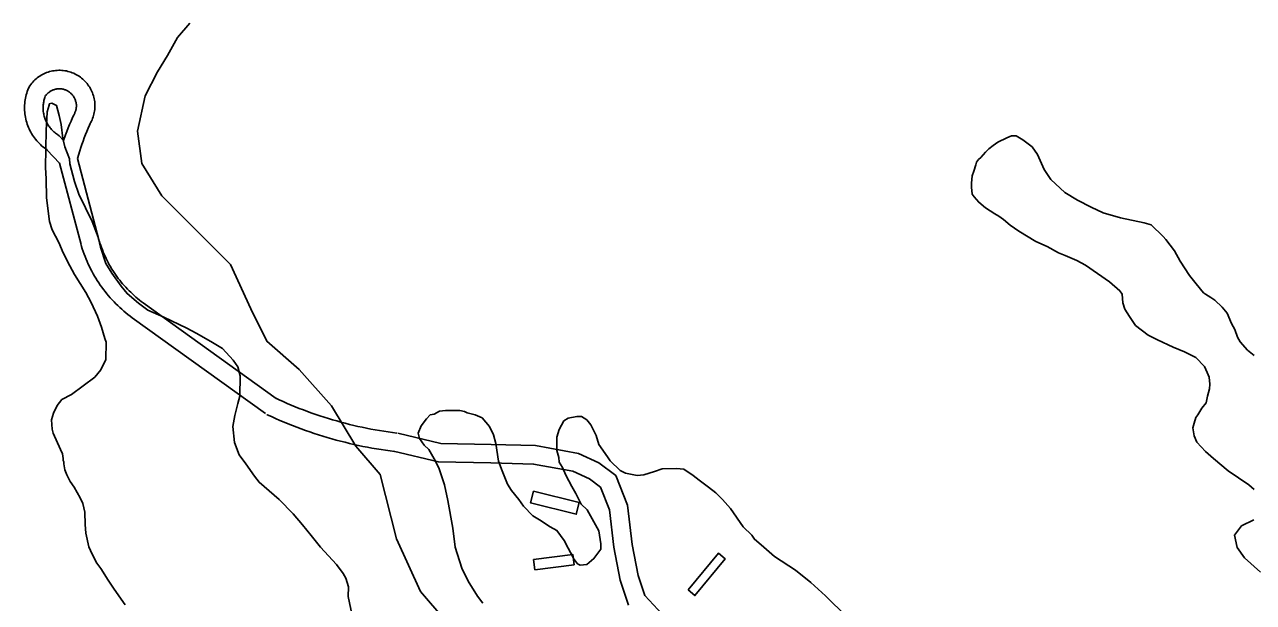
# Model space of a CAD drawing. Extents: x 3355677 to 3393573, y 612928 to 638357.
# Drawn here: x 3383494 to 3385484, y 628181 to 629118 of the extents above; entities that cross this region are included whole.
import ezdxf

# ---------------------------------------------------------------- set-up
doc = ezdxf.new("R2010")
doc.units = 0
for name, color, linetype in [('V-BLDG-OTLN', 7, 'Continuous'), ('V-ROAD-CNTR', 7, 'Continuous'), ('V-SITE-VEGE', 7, 'Continuous'), ('V-TOPO-SHOR', 7, 'Continuous')]:
    doc.layers.add(name, color=color, linetype=linetype)

msp = doc.modelspace()

# ---------------------------------------------------------------- linework, layer by layer
at = {"layer": 'V-BLDG-OTLN'}
for points in [[(3384318.2, 628361.6), (3384392.1, 628343.1), (3384387.4, 628324.3), (3384313.5, 628342.7)], [(3384318.2, 628250.8), (3384381.8, 628259), (3384384, 628242.4), (3384320.4, 628234.2)], [(3384568.4, 628201.6), (3384617.7, 628261.1), (3384628.8, 628251.9), (3384579.6, 628192.4)]]:
    msp.add_lwpolyline(points, close=True, dxfattribs=at)
at = {"layer": 'V-ROAD-CNTR'}
for points in [[(3383600.4, 628957.7), (3383601.1, 628959), (3383602.3, 628961.3), (3383603.3, 628963.5), (3383604.2, 628965.8), (3383605.1, 628968.2), (3383605.8, 628970.6), (3383606.4, 628973), (3383606.9, 628975.4), (3383607.3, 628977.9), (3383607.7, 628980.4), (3383607.9, 628982.9), (3383607.9, 628985.4), (3383607.9, 628987.9), (3383607.8, 628990.4), (3383607.6, 628992.8), (3383607.2, 628995.3), (3383606.8, 628997.8), (3383606.2, 629000.2), (3383605.6, 629002.6), (3383604.8, 629005), (3383604, 629007.3), (3383603, 629009.6), (3383601.9, 629011.9), (3383600.8, 629014.1), (3383599.5, 629016.3), (3383598.2, 629018.4), (3383596.7, 629020.4), (3383595.2, 629022.4), (3383593.6, 629024.3), (3383591.9, 629026.2), (3383590.1, 629027.9), (3383588.3, 629029.6), (3383586.4, 629031.2), (3383584.4, 629032.7), (3383582.4, 629034.2), (3383580.3, 629035.5), (3383578.1, 629036.8), (3383575.9, 629037.9), (3383573.6, 629039), (3383571.3, 629039.9), (3383569, 629040.8), (3383566.6, 629041.6), (3383564.2, 629042.2), (3383561.8, 629042.8), (3383559.3, 629043.2), (3383556.8, 629043.5), (3383554.3, 629043.8), (3383551.8, 629043.9), (3383549.3, 629043.9), (3383546.8, 629043.8), (3383544.4, 629043.6), (3383541.9, 629043.3), (3383539.4, 629042.9), (3383537, 629042.3), (3383534.6, 629041.7), (3383532.2, 629041), (3383529.8, 629040.2), (3383527.5, 629039.2), (3383525.2, 629038.2), (3383523, 629037), (3383520.8, 629035.8), (3383518.7, 629034.5), (3383516.7, 629033.1), (3383514.7, 629031.6), (3383512.7, 629030), (3383510.9, 629028.3), (3383509.1, 629026.6), (3383507.4, 629024.8), (3383505.8, 629022.9), (3383504.2, 629020.9), (3383502.8, 629018.9), (3383501, 629016.2)], [(3383501, 629016.2), (3383499.4, 629012.3), (3383498.5, 629009.7), (3383497.6, 629007), (3383496.8, 629004.2), (3383496.1, 629001.5), (3383495.6, 628998.7), (3383495.1, 628995.9), (3383494.7, 628993.1), (3383494.4, 628990.3), (3383494.2, 628987.5), (3383494.1, 628984.6), (3383494.1, 628981.8), (3383494.2, 628979), (3383494.4, 628976.1), (3383494.7, 628973.3), (3383495, 628970.5), (3383495.5, 628967.7), (3383496.1, 628964.9), (3383496.8, 628962.2), (3383497.6, 628959.5), (3383498.4, 628956.8), (3383499.4, 628954.1), (3383500.4, 628951.4), (3383501.6, 628948.9), (3383502.8, 628946.3), (3383504.1, 628943.8), (3383505.5, 628941.3), (3383507, 628938.9), (3383508.6, 628936.5), (3383510.2, 628934.2), (3383511.9, 628932), (3383513.7, 628929.8), (3383515.6, 628927.7), (3383517.6, 628925.6), (3383519.6, 628923.6), (3383521.7, 628921.7), (3383523.8, 628919.9), (3383526.1, 628918.1), (3383528.3, 628916.4), (3383530.6, 628914.8), (3383530.9, 628914.6)], [(3383573.6, 628971.3), (3383574.7, 628973.2), (3383575.2, 628974.3), (3383575.7, 628975.3), (3383576.2, 628976.5), (3383576.6, 628977.6), (3383576.9, 628978.7), (3383577.2, 628979.9), (3383577.5, 628981.1), (3383577.7, 628982.2), (3383577.8, 628983.4), (3383577.9, 628984.6), (3383577.9, 628985.8), (3383577.9, 628987), (3383577.9, 628988.2), (3383577.8, 628989.4), (3383577.6, 628990.6), (3383577.4, 628991.8), (3383577.1, 628992.9), (3383576.8, 628994.1), (3383576.4, 628995.2), (3383576, 628996.4), (3383575.6, 628997.5), (3383575.1, 628998.6), (3383574.5, 628999.6), (3383573.9, 629000.6), (3383573.3, 629001.7), (3383572.6, 629002.6), (3383571.8, 629003.6), (3383571.1, 629004.5), (3383570.3, 629005.4), (3383569.4, 629006.2), (3383568.5, 629007), (3383567.6, 629007.8), (3383566.7, 629008.5), (3383565.7, 629009.2), (3383564.7, 629009.9), (3383563.6, 629010.5), (3383562.6, 629011), (3383561.5, 629011.5), (3383560.4, 629012), (3383559.2, 629012.4), (3383558.1, 629012.8), (3383557, 629013.1), (3383555.8, 629013.3), (3383554.6, 629013.6), (3383553.4, 629013.7), (3383552.2, 629013.8), (3383551, 629013.9), (3383549.8, 629013.9), (3383548.6, 629013.9), (3383547.4, 629013.8), (3383546.3, 629013.6), (3383545.1, 629013.4), (3383543.9, 629013.2), (3383542.7, 629012.9), (3383541.6, 629012.5), (3383540.5, 629012.1), (3383539.4, 629011.7), (3383538.3, 629011.2), (3383537.2, 629010.6), (3383536.2, 629010), (3383535.1, 629009.4), (3383534.2, 629008.7), (3383533.2, 629008), (3383532.3, 629007.2), (3383531.4, 629006.4), (3383530.5, 629005.6), (3383529.7, 629004.7), (3383528.9, 629003.8), (3383528.2, 629002.9), (3383527.5, 629001.9), (3383527.7, 629002.2)], [(3383527.7, 629002.2), (3383527.5, 629001.7), (3383526.9, 629000), (3383526.3, 628998.3), (3383525.8, 628996.5), (3383525.4, 628994.8), (3383525, 628993), (3383524.7, 628991.3), (3383524.5, 628989.5), (3383524.3, 628987.7), (3383524.1, 628985.9), (3383524.1, 628984.1), (3383524.1, 628982.3), (3383524.1, 628980.5), (3383524.3, 628978.7), (3383524.4, 628976.9), (3383524.7, 628975.1), (3383525, 628973.4), (3383525.4, 628971.6), (3383525.8, 628969.8), (3383526.3, 628968.1), (3383526.8, 628966.4), (3383527.4, 628964.7), (3383528.1, 628963), (3383528.8, 628961.4), (3383529.6, 628959.8), (3383530.4, 628958.2), (3383531.3, 628956.6), (3383532.3, 628955.1), (3383533.3, 628953.6), (3383534.3, 628952.1), (3383535.4, 628950.7), (3383536.6, 628949.3), (3383537.8, 628947.9), (3383539, 628946.6), (3383540.3, 628945.4), (3383541.6, 628944.1), (3383543, 628943), (3383544.4, 628941.8), (3383545.8, 628940.8), (3383547.3, 628939.7), (3383550.3, 628937.8)], [(3383557.3, 628930.3), (3383560.5, 628939.3), (3383562.6, 628944.9), (3383564.8, 628950.6), (3383567, 628956.1), (3383569.4, 628961.7), (3383571.8, 628967.2), (3383573.6, 628971.3)], [(3383579.6, 628901.1), (3383583.3, 628913.2), (3383585.1, 628918.5), (3383586.9, 628923.8), (3383588.7, 628929.1), (3383590.7, 628934.3), (3383592.7, 628939.6), (3383594.8, 628944.7), (3383597, 628949.9), (3383599.2, 628955.1), (3383600.4, 628957.7)], [(3383550.3, 628937.8), (3383557.3, 628930.3)], [(3383530.9, 628914.6), (3383550.6, 628893.5)], [(3383585.5, 628761.3), (3383550.6, 628893.5)], [(3383614.5, 628768.9), (3383579.6, 628901.1)], [(3383668.4, 628642.8), (3383665, 628645.3), (3383661.5, 628648), (3383658.1, 628650.7), (3383654.8, 628653.6), (3383651.5, 628656.4), (3383648.2, 628659.4), (3383645, 628662.4), (3383641.9, 628665.5), (3383638.9, 628668.6), (3383635.9, 628671.8), (3383632.9, 628675), (3383630, 628678.3), (3383627.2, 628681.7), (3383624.5, 628685.1), (3383621.8, 628688.6), (3383619.2, 628692.1), (3383616.7, 628695.7), (3383614.2, 628699.3), (3383611.8, 628702.9), (3383609.5, 628706.7), (3383607.3, 628710.4), (3383605.1, 628714.2), (3383603, 628718), (3383601, 628721.9), (3383599, 628725.9), (3383597.2, 628729.8), (3383595.4, 628733.8), (3383593.7, 628737.8), (3383592, 628741.9), (3383590.5, 628746), (3383589, 628750.1), (3383587.6, 628754.3), (3383586.3, 628758.4), (3383585.6, 628760.8)], [(3383686.3, 628666.8), (3383683.1, 628669.2), (3383680.1, 628671.5), (3383677.2, 628673.9), (3383674.3, 628676.3), (3383671.4, 628678.8), (3383668.6, 628681.4), (3383665.9, 628684), (3383663.2, 628686.6), (3383660.5, 628689.3), (3383657.9, 628692.1), (3383655.4, 628694.9), (3383652.9, 628697.8), (3383650.5, 628700.7), (3383648.1, 628703.6), (3383645.8, 628706.6), (3383643.5, 628709.7), (3383641.3, 628712.8), (3383639.2, 628715.9), (3383637.1, 628719.1), (3383635.1, 628722.3), (3383633.2, 628725.6), (3383631.3, 628728.8), (3383629.5, 628732.2), (3383627.7, 628735.5), (3383626, 628738.9), (3383624.4, 628742.4), (3383622.9, 628745.8), (3383621.4, 628749.3), (3383620, 628752.8), (3383618.6, 628756.4), (3383617.3, 628759.9), (3383616.1, 628763.5), (3383615, 628767.2), (3383614.3, 628769.4)], [(3383901.6, 628511.6), (3383686.1, 628667)], [(3383884, 628487.3), (3383668.5, 628642.6)], [(3384097.1, 628455.8), (3384090, 628456.7), (3384082.9, 628457.7), (3384075.9, 628458.7), (3384068.9, 628459.9), (3384061.9, 628461.1), (3384054.9, 628462.4), (3384047.9, 628463.7), (3384041, 628465.2), (3384034, 628466.7), (3384027.1, 628468.3), (3384020.2, 628469.9), (3384013.3, 628471.7), (3384006.4, 628473.5), (3383999.6, 628475.4), (3383992.8, 628477.4), (3383986, 628479.4), (3383979.2, 628481.5), (3383972.4, 628483.7), (3383965.7, 628486), (3383959, 628488.3), (3383952.3, 628490.8), (3383945.7, 628493.3), (3383939, 628495.8), (3383932.4, 628498.4), (3383925.9, 628501.2), (3383919.3, 628503.9), (3383912.8, 628506.8), (3383906.3, 628509.7), (3383899.9, 628512.7), (3383899.2, 628513)], [(3384093.3, 628426), (3384086, 628427), (3384078.6, 628428), (3384071.3, 628429.1), (3384064, 628430.3), (3384056.6, 628431.5), (3384049.3, 628432.9), (3384042, 628434.3), (3384034.7, 628435.8), (3384027.5, 628437.4), (3384020.2, 628439.1), (3384013, 628440.8), (3384005.8, 628442.6), (3383998.6, 628444.5), (3383991.4, 628446.5), (3383984.3, 628448.6), (3383977.2, 628450.7), (3383970.1, 628453), (3383963, 628455.2), (3383956, 628457.6), (3383948.9, 628460.1), (3383941.9, 628462.6), (3383935, 628465.2), (3383928.1, 628467.9), (3383921.1, 628470.7), (3383914.3, 628473.5), (3383907.4, 628476.4), (3383900.6, 628479.4), (3383893.8, 628482.4), (3383887.1, 628485.6), (3383886.4, 628485.9)], [(3384098.7, 628455.5), (3384168.1, 628438.9), (3384249.9, 628437.4), (3384321.4, 628435.4), (3384390.9, 628422.7), (3384424.2, 628407.4), (3384451.7, 628386.9), (3384470.6, 628338.7), (3384478.2, 628275.2), (3384487.7, 628224.7), (3384498.5, 628192.6), (3384526.8, 628162.3)], [(3384091.7, 628426.3), (3384164.3, 628409), (3384249.2, 628407.4), (3384318.3, 628405.5), (3384381.8, 628393.8), (3384408.8, 628381.4), (3384426.9, 628367.9), (3384441.3, 628331.3), (3384448.5, 628270.6), (3384458.6, 628217.1), (3384472.2, 628176.9)]]:
    msp.add_lwpolyline(points, dxfattribs=at)
at = {"layer": 'V-SITE-VEGE'}
for points in [[(3384024.3, 628160.2), (3384018.1, 628191), (3384018.4, 628206.4), (3384014.2, 628220.7), (3384009.9, 628228.4), (3383999.1, 628242.8), (3383973.2, 628270.6), (3383958.1, 628289.5), (3383944.1, 628307.2), (3383929, 628325), (3383906.3, 628348.3), (3383873.8, 628376.2), (3383866.3, 628386.1), (3383852.3, 628406.1), (3383841.6, 628420.5), (3383834.2, 628440.3), (3383831.3, 628466.7), (3383834.8, 628484.2), (3383839.5, 628503.8), (3383842.9, 628515.8), (3383843.4, 628548.7), (3383839.2, 628563), (3383831.7, 628574.1), (3383814.4, 628593), (3383795.9, 628604.2), (3383772, 628617.7), (3383756.8, 628625.6), (3383719.8, 628643.7), (3383693.6, 628655), (3383678.4, 628666.2), (3383660, 628681.8), (3383650.3, 628694), (3383635.2, 628715), (3383625.6, 628730.5), (3383617.2, 628757), (3383613, 628773.5), (3383603.5, 628798.8), (3383582.2, 628843), (3383574.9, 628863.9), (3383567.6, 628892.5), (3383566.6, 628900.2), (3383559.2, 628920), (3383556.1, 628933.2), (3383553.1, 628956.3), (3383550, 628970.6), (3383545.9, 628987.1), (3383538.3, 628990.5), (3383533.9, 628989.5), (3383533.8, 628987.3), (3383530.4, 628976.4), (3383530.2, 628965.4)], [(3383530.2, 628965.4), (3383528.9, 628946.8), (3383528, 628886.5), (3383528.9, 628867.8), (3383529.5, 628837.1), (3383534.5, 628798.7), (3383538.7, 628785.5), (3383549.3, 628764.5), (3383556.8, 628747.9), (3383567.4, 628727), (3383574.9, 628712.6), (3383593.1, 628683.8), (3383601.7, 628667.3), (3383612.3, 628645.2), (3383618.7, 628627.6), (3383623.9, 628608.9), (3383626, 628603.3), (3383625.6, 628574.8), (3383617.7, 628558.5), (3383607.6, 628546.6), (3383570, 628518.6), (3383554.5, 628510.1), (3383546.7, 628500.3), (3383541, 628488.3), (3383537.6, 628477.4), (3383538.5, 628462), (3383540.6, 628455.4), (3383552.3, 628429), (3383555.4, 628422.3), (3383556.4, 628414.6), (3383556.4, 628411.4), (3383557.5, 628409.2), (3383557.4, 628405.9), (3383559.5, 628396), (3383562.6, 628388.3), (3383568, 628377.2), (3383574.4, 628368.3), (3383584, 628350.7), (3383588.3, 628341.8), (3383591.4, 628327.5), (3383592.2, 628307.8), (3383593.1, 628293.5), (3383598.3, 628271.5), (3383603.6, 628259.4), (3383611, 628245), (3383617.5, 628236.2), (3383629.3, 628217.4), (3383639, 628203), (3383657.2, 628177.5)], [(3385485.2, 628581.4), (3385474.3, 628590.3), (3385462.4, 628603.7), (3385458.2, 628611.4), (3385454, 628623.5), (3385448.6, 628633.5), (3385441.2, 628650), (3385433.6, 628660), (3385421.7, 628671.1), (3385415.2, 628675.6), (3385406.5, 628681.2), (3385403.3, 628683.4), (3385391.4, 628697.9), (3385380.6, 628711.2), (3385365.6, 628734.4), (3385356, 628751), (3385342, 628769.8), (3385337.7, 628774.3), (3385318.2, 628793.2), (3385307.3, 628796.6), (3385269, 628804.8), (3385240.6, 628812.9), (3385221, 628822), (3385199.3, 628833.2), (3385178.6, 628845.6), (3385155.9, 628866.8), (3385145.2, 628883.3), (3385134.5, 628907.6), (3385125.9, 628919.8), (3385110.8, 628931), (3385099.9, 628937.7), (3385092.2, 628937.8), (3385084.5, 628934.6), (3385070.1, 628927.2), (3385062.4, 628921.8), (3385055.7, 628916.4), (3385050.2, 628911), (3385042.4, 628902.3), (3385039, 628899.1), (3385035.7, 628894.8), (3385034.5, 628890.4), (3385031.1, 628880.6), (3385028.8, 628872.9), (3385027.5, 628860.9), (3385027.4, 628854.3), (3385028.4, 628843.3), (3385031.6, 628838.9), (3385039.2, 628830), (3385050, 628821.1), (3385065.2, 628811), (3385071.7, 628807.6), (3385079.3, 628802.1), (3385090.2, 628793.1), (3385104.3, 628783.1), (3385131.4, 628766.2), (3385150, 628758.3), (3385168.5, 628748.2), (3385179.4, 628743.6), (3385197.9, 628735.7), (3385212, 628727.8), (3385251.1, 628700.9), (3385267.4, 628686.5), (3385271.7, 628680.9), (3385272.6, 628666.7), (3385275.7, 628656.7), (3385283.2, 628644.6), (3385292.9, 628630.2), (3385313.5, 628614.5), (3385328.7, 628606.7), (3385353.8, 628595.3), (3385372.3, 628587.4), (3385390.8, 628578.4), (3385404.9, 628563.9), (3385409.1, 628554), (3385412.3, 628546.3), (3385413.2, 628535.3), (3385413.1, 628527.6), (3385409.7, 628515.6), (3385407.3, 628504.7), (3385400.6, 628496), (3385393.9, 628485.1), (3385390.5, 628480.8), (3385388.2, 628472.1), (3385385.9, 628464.4), (3385387.9, 628451.2), (3385392.2, 628441.3), (3385406.2, 628425.7)], [(3384496.8, 628388.2), (3384485.8, 628387.2), (3384467.2, 628390.8), (3384458.5, 628395.3), (3384442.3, 628410.9), (3384438, 628417.5), (3384424, 628437.5), (3384419.8, 628451.8), (3384411.3, 628469.4), (3384404.8, 628477.2), (3384396.1, 628482.8), (3384388.5, 628482.9), (3384374.2, 628479.8), (3384367.5, 628475.5), (3384359.7, 628461.4), (3384356.2, 628449.4), (3384355.9, 628427.5), (3384359, 628416.4), (3384360, 628408.8), (3384365.4, 628399.9), (3384370.7, 628387.8), (3384380.3, 628369), (3384386.7, 628357.9), (3384395.2, 628340.3), (3384405, 628331.4), (3384424.2, 628297.1), (3384427.2, 628276.2), (3384427.1, 628267.5), (3384415.9, 628252.3), (3384404.8, 628242.6), (3384393.8, 628241.6), (3384389.5, 628243.9), (3384383, 628252.7), (3384381.9, 628255), (3384374.5, 628269.3), (3384368.1, 628281.5), (3384356.2, 628298.1), (3384345.4, 628303.7), (3384328, 628314.9), (3384317.1, 628321.7), (3384302, 628337.2), (3384294.5, 628348.3), (3384282.6, 628362.7), (3384276.2, 628372.7), (3384267.7, 628394.7), (3384261.4, 628410.2), (3384257.4, 628438.7), (3384253.2, 628453), (3384246.8, 628466.3), (3384234.9, 628480.7), (3384224, 628485.2), (3384210.9, 628488.7), (3384206.6, 628491), (3384198.9, 628492.2), (3384175.9, 628492.5), (3384166, 628491.5), (3384157.2, 628486.2), (3384150.6, 628485.2), (3384145, 628478.7), (3384136.1, 628467.8), (3384131.5, 628455.8), (3384133.6, 628447), (3384141.1, 628436), (3384148.7, 628429.3), (3384157.2, 628413.8), (3384164.7, 628399.5), (3384174.2, 628371.9), (3384179.3, 628346.6), (3384187.5, 628301.6), (3384191.4, 628270.8), (3384201.9, 628236.7), (3384212.6, 628215.7), (3384227.6, 628191.4), (3384236.2, 628180.3)], [(3385406.2, 628425.7), (3385419.2, 628414.6), (3385443, 628394.5), (3385476.7, 628372.1), (3385485.4, 628364.3)], [(3384825.7, 628157.7), (3384791.1, 628192.2), (3384767.3, 628213.3), (3384742.4, 628233.4), (3384708.7, 628255.8), (3384687, 628274.8), (3384676.2, 628283.7), (3384671.9, 628290.3), (3384657.8, 628303.7), (3384637.4, 628333.6), (3384624.5, 628348), (3384613.7, 628359.1), (3384601.7, 628368.1), (3384586.5, 628379.2), (3384576.8, 628387.1), (3384561.6, 628397.1), (3384549.5, 628398.4), (3384526.5, 628397.6), (3384514.4, 628393.4), (3384496.8, 628388.2)], [(3385484.7, 628315), (3385464.8, 628305.4), (3385453.6, 628290.2), (3385457.7, 628270.4), (3385469.6, 628253.8), (3385495.5, 628230.4)]]:
    msp.add_lwpolyline(points, dxfattribs=at)
at = {"layer": 'V-TOPO-SHOR'}
msp.add_lwpolyline([(3383761.5, 629120.1), (3383741.9, 629097.2), (3383725.5, 629067.7), (3383709.1, 629041.5), (3383689.5, 629002.3), (3383677.2, 628945), (3383683.8, 628892.7), (3383716.5, 628840.3), (3383775.4, 628781.4), (3383827.7, 628729.1), (3383860.5, 628657.1), (3383886.6, 628604.7), (3383939, 628558.9), (3383991.3, 628500), (3384030.6, 628434.6), (3384069.9, 628388.8), (3384096.1, 628284.1), (3384135.3, 628199), (3384174.6, 628153.2)], dxfattribs=at)

doc.saveas('drawing.dxf')
